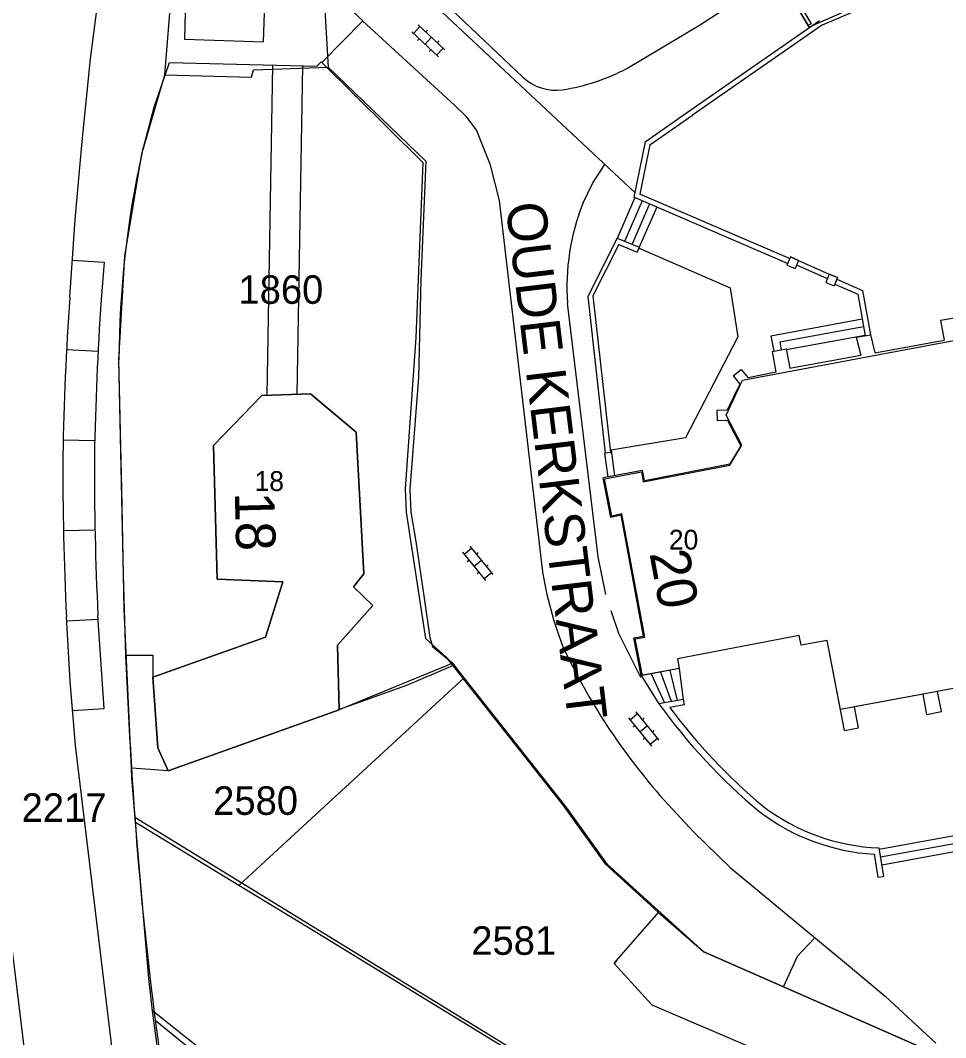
# Model space of a CAD drawing. Extents: x 148816 to 151297, y 399515 to 402500.
# Drawn here: x 150732 to 150790.3, y 400082.3 to 400146.4 of the extents above; entities that cross this region are included whole.
import ezdxf

# ---------------------------------------------------------------- set-up
doc = ezdxf.new("R2010")
doc.units = 0
for name, color, linetype in [('B01 Hoofdgebouw  [D] Norm', 7, 'Continuous'), ('B01 Hoofdgebouw  [T] Norm', 7, 'Continuous'), ('B01 hoofgebouw', 7, 'Continuous'), ('G01 perceelsgrens', 7, 'Continuous'), ('S02 Open verharding  Norm', 7, 'Continuous'), ('T01 Muur  [D] Gem', 7, 'Continuous'), ('T01 Muur  [T] Gem', 7, 'Continuous'), ('T04 Haag heg  [D] Gem', 7, 'Continuous'), ('V00 Kant verharding algemeen  [T] Norm', 7, 'Continuous'), ('V00 Kant verharding algemeen secundair  [D] Gem', 7, 'Continuous'), ('V00 Kant verharding algemeen secundair  [T] Gem', 7, 'Continuous'), ('V00 Kant verharding algemeen secundair  [T] Norm', 7, 'Continuous'), ('V06 Kant onverhard  [T] Gem', 7, 'Continuous'), ('Z01 perceelnummer', 7, 'Continuous'), ('Z02 huisnummer', 7, 'Continuous'), ('Z02 Huisnummer  [Tekst] Norm', 7, 'Continuous'), ('Z06 straatnaam', 7, 'Continuous')]:
    doc.layers.add(name, color=color, linetype=linetype)

msp = doc.modelspace()

# ---------------------------------------------------------------- linework, layer by layer
at = {"layer": 'B01 Hoofdgebouw  [D] Norm'}
for p, q in [((150769.424, 400086.979), (150769.59, 400087.17)), ((150769.424, 400086.979), (150771.802, 400084.366)), ((150771.802, 400084.366), (150777.939, 400081.744))]:
    msp.add_line(p, q, dxfattribs=at)
at = {"layer": 'B01 Hoofdgebouw  [T] Norm'}
for p, q in [((150779.481, 400149.81), (150781.659, 400146.099)), ((150779.666, 400149.921), (150781.846, 400146.209)), ((150774.201, 400140.755), (150782.379, 400146.416)), ((150781.846, 400146.209), (150781.659, 400146.099)), ((150782.557, 400146.138), (150774.357, 400140.461)), ((150771.377, 400138.773), (150774.2, 400140.754)), ((150771.675, 400138.579), (150774.357, 400140.461)), ((150771.377, 400138.773), (150770.664, 400135.284)), ((150771.675, 400138.579), (150771.041, 400135.481)), ((150780.357, 400131.103), (150770.664, 400135.284)), ((150780.487, 400131.407), (150771.041, 400135.481)), ((150769.617, 400132.708), (150767.754, 400129.027)), ((150769.617, 400132.708), (150771.003, 400132.129)), ((150769.722, 400132.301), (150768.082, 400129.062)), ((150769.722, 400132.301), (150770.874, 400131.82)), ((150771.003, 400132.129), (150770.876, 400131.819)), ((150780.537, 400131.518), (150780.319, 400131.002)), ((150780.537, 400131.518), (150781.055, 400131.299)), ((150780.319, 400131.002), (150780.837, 400130.783)), ((150781.055, 400131.299), (150780.837, 400130.783)), ((150782.986, 400130.432), (150782.77, 400129.911)), ((150782.986, 400130.432), (150783.513, 400130.217)), ((150783.512, 400130.214), (150783.296, 400129.693)), ((150782.773, 400129.91), (150783.3, 400129.695)), ((150783.337, 400129.803), (150784.792, 400129.16)), ((150783.471, 400130.105), (150785.086, 400129.392)), ((150767.754, 400129.027), (150768.858, 400119.147)), ((150768.082, 400129.062), (150769.186, 400119.183)), ((150784.792, 400129.16), (150785.256, 400126.55)), ((150785.086, 400129.392), (150785.58, 400126.608)), ((150784.695, 400126.45), (150785.581, 400126.612)), ((150784.695, 400126.45), (150784.972, 400125.314)), ((150785.581, 400126.612), (150785.859, 400125.476)), ((150779.377, 400125.56), (150780.265, 400125.726)), ((150780.265, 400125.726), (150780.494, 400124.496)), ((150785.859, 400125.476), (150790.237, 400126.276)), ((150779.377, 400125.56), (150779.623, 400124.243)), ((150780.494, 400124.496), (150784.972, 400125.314)), ((150776.929, 400124.013), (150777.441, 400124.412)), ((150777.441, 400124.412), (150777.877, 400123.89)), ((150777.441, 400124.412), (150777.746, 400124.047)), ((150776.943, 400123.996), (150777.355, 400123.503)), ((150779.623, 400124.243), (150777.877, 400123.89)), ((150777.355, 400123.503), (150776.552, 400121.859)), ((150744.16, 400119.62), (150747.2, 400122.77)), ((150747.2, 400122.77), (150750.26, 400122.89)), ((150750.26, 400122.89), (150753.14, 400120.47)), ((150776.552, 400121.859), (150775.898, 400121.839)), ((150775.898, 400121.839), (150775.909, 400121.192)), ((150776.572, 400121.212), (150775.918, 400121.192)), ((150776.572, 400121.212), (150777.401, 400119.614)), ((150753.14, 400120.47), (150753.64, 400111.54)), ((150744.39, 400111.21), (150744.16, 400119.62)), ((150777.401, 400119.614), (150776.707, 400118.464)), ((150769.186, 400119.183), (150768.858, 400119.147)), ((150771.204, 400118.053), (150768.728, 400117.583)), ((150771.327, 400117.415), (150771.204, 400118.053)), ((150771.327, 400117.415), (150776.707, 400118.464)), ((150769.215, 400115.097), (150768.728, 400117.583)), ((150769.854, 400115.227), (150769.215, 400115.097)), ((150771.268, 400107.606), (150769.854, 400115.227)), ((150753.64, 400111.54), (150752.99, 400110.71)), ((150748.53, 400111.03), (150744.39, 400111.21)), ((150747.44, 400107.54), (150748.53, 400111.03)), ((150752.99, 400110.71), (150754.2, 400109.54)), ((150754.2, 400109.54), (150751.98, 400107.03)), ((150740.33, 400105.02), (150747.44, 400107.54)), ((150770.667, 400107.496), (150771.268, 400107.606)), ((150771.131, 400105.117), (150770.667, 400107.496)), ((150781.08, 400107.65), (150773.41, 400106.18)), ((150781.21, 400107.03), (150781.08, 400107.65)), ((150782.85, 400107.33), (150781.21, 400107.03)), ((150783.946, 400101.665), (150782.85, 400107.33)), ((150751.98, 400107.03), (150752.07, 400102.96)), ((150773.41, 400106.18), (150773.52, 400105.56)), ((150773.52, 400105.56), (150771.131, 400105.117)), ((150740.64, 400100.56), (150740.33, 400105.02)), ((150793.934, 400104.894), (150789.814, 400104.128)), ((150788.9, 400103.958), (150784.574, 400103.154)), ((150789.149, 400102.671), (150788.9, 400103.958)), ((150790.062, 400102.848), (150789.814, 400104.128)), ((150773.772, 400103.623), (150772.248, 400103.34)), ((150773.835, 400103.278), (150772.926, 400103.109)), ((150773.772, 400103.623), (150773.835, 400103.278)), ((150752.07, 400102.96), (150741.29, 400099.12)), ((150784.829, 400101.835), (150784.574, 400103.154)), ((150789.149, 400102.671), (150790.062, 400102.848)), ((150783.946, 400101.665), (150784.829, 400101.835)), ((150741.29, 400099.12), (150740.64, 400100.56)), ((150786.114, 400094.258), (150786.406, 400092.46)), ((150785.823, 400093.862), (150786.06, 400092.403)), ((150786.06, 400092.403), (150786.406, 400092.46)), ((150769.59, 400087.17), (150772.21, 400090.19)), ((150772.21, 400090.19), (150775.08, 400087.7)), ((150775.08, 400087.7), (150789.28, 400081.46))]:
    msp.add_line(p, q, dxfattribs=at)
for points in [[(150782.557, 400146.138), (150810.459, 400158.039)], [(150781.055, 400131.299), (150780.537, 400131.518), (150780.319, 400131.002)], [(150783.513, 400130.217), (150782.986, 400130.432), (150782.77, 400129.911)], [(150790.891, 400127.66), (150790.003, 400127.5), (150790.237, 400126.276)]]:
    msp.add_lwpolyline(points, dxfattribs=at)
for centre, radius, start, end in [((150802.479, 400125.163), 37.285, 215.82443, 230.0747), ((150802.479, 400125.163), 36.875, 216.73216, 230.0747), ((150786.596, 400107.057), 12.808, 232.50247, 267.84324), ((150786.596, 400107.057), 13.218, 232.50247, 266.64952)]:
    msp.add_arc(centre, radius, start, end, dxfattribs=at)
at = {"layer": 'B01 hoofgebouw'}
for points in [[(150809.58, 400107.8), (150783.69, 400102.99), (150782.85, 400107.33), (150781.21, 400107.03), (150781.08, 400107.65), (150773.41, 400106.18), (150773.52, 400105.56), (150771.2, 400105.13), (150770.75, 400107.44), (150771.35, 400107.55), (150769.91, 400115.31), (150769.27, 400115.18), (150768.81, 400117.53), (150771.15, 400117.97), (150771.26, 400117.33), (150776.71, 400118.39), (150777.47, 400119.65), (150776.49, 400121.54), (150777.52, 400123.75), (150805.63, 400129.02)], [(150740.33, 400105.02), (150740.64, 400100.56), (150741.29, 400099.12), (150752.07, 400102.96), (150751.98, 400107.03), (150754.2, 400109.54), (150752.99, 400110.71), (150753.64, 400111.54), (150753.14, 400120.47), (150750.26, 400122.89), (150747.2, 400122.77), (150744.16, 400119.62), (150744.39, 400111.21), (150748.53, 400111.03), (150747.44, 400107.54), (150740.33, 400105.02)], [(150769.59, 400087.17), (150772.21, 400090.19), (150775.08, 400087.7), (150789.28, 400081.46), (150785.09, 400071.65), (150783.01, 400072.54), (150782.88, 400072.25), (150782.51, 400072.41)], [(150769.59, 400087.17), (150769.424, 400086.979), (150771.802, 400084.366), (150777.939, 400081.744), (150775.396, 400075.791), (150782.634, 400072.699), (150782.51, 400072.41)]]:
    msp.add_lwpolyline(points, dxfattribs=at)
at = {"layer": 'G01 perceelsgrens'}
for points in [[(150767.934, 400169.47), (150764.433, 400166.197), (150760.687, 400162.651), (150756.638, 400159.308), (150750.701, 400155.023), (150751.393, 400143.483)], [(150804.723, 400158.191), (150797.974, 400157.599), (150800.269, 400154.171), (150781.715, 400146.001), (150779.48, 400149.81), (150776.22, 400155.36), (150767.934, 400169.47)], [(150741.085, 400143.002), (150743.038, 400167.147)], [(150738.986, 400099.276), (150738.525, 400109.314), (150738.364, 400116.882), (150738.19, 400125.02), (150738.563, 400131.553), (150739.63, 400138.008), (150741.085, 400143.002)], [(150741.085, 400143.002), (150746.551, 400142.845), (150746.675, 400143.317), (150751.393, 400143.483)], [(150751.393, 400143.483), (150757.542, 400137.549)], [(150757.542, 400137.549), (150757.233, 400130.065), (150757.081, 400123.911), (150756.537, 400116.869), (150756.601, 400115.433)], [(150756.601, 400115.433), (150756.914, 400113.579)], [(150756.914, 400113.579), (150757.429, 400109.992), (150757.791, 400107.512), (150757.974, 400106.948), (150759.244, 400105.894)], [(150759.244, 400105.894), (150752.07, 400102.96), (150741.29, 400099.12), (150738.986, 400099.276)], [(150759.965, 400104.982), (150759.244, 400105.894)], [(150758.957, 400104.052), (150759.965, 400104.982)], [(150766.441, 400096.791), (150759.965, 400104.982)], [(150758.957, 400104.052), (150754.353, 400099.808)], [(150754.353, 400099.808), (150747.935, 400093.895)], [(150739.237, 400095.851), (150738.996, 400098.681), (150738.986, 400099.276)], [(150789.28, 400081.46), (150775.08, 400087.7), (150774.648, 400088.075), (150769.003, 400093.212), (150766.441, 400096.791)], [(150740.314, 400083.996), (150740.072, 400086.032), (150739.237, 400095.851)], [(150745.754, 400091.886), (150739.237, 400095.851)], [(150747.935, 400093.895), (150745.754, 400091.886)], [(150784.127, 400069.698), (150777.284, 400073.239), (150769.999, 400076.784), (150763.301, 400081.163), (150750.554, 400088.966), (150745.754, 400091.886)], [(150777.774, 400056.917), (150768.669, 400061.766), (150766.94, 400062.708), (150766.521, 400063.555), (150765.736, 400062.798), (150759.696, 400068.569), (150740.314, 400083.996)], [(150740.799, 400080.231), (150740.314, 400083.996)]]:
    msp.add_lwpolyline(points, dxfattribs=at)
at = {"layer": 'S02 Open verharding  Norm'}
for p, q in [((150756.655, 400145.708), (150758.333, 400144.136)), ((150756.764, 400145.606), (150757.174, 400146.044)), ((150757.065, 400146.146), (150758.743, 400144.574)), ((150757.642, 400145.811), (150757.539, 400145.702)), ((150757.129, 400145.264), (150757.026, 400145.154)), ((150757.904, 400145.36), (150757.494, 400144.922)), ((150758.372, 400145.128), (150758.269, 400145.018)), ((150757.859, 400144.58), (150757.756, 400144.471)), ((150758.224, 400144.238), (150758.634, 400144.676)), ((150759.86, 400112.9), (150761.312, 400111.117)), ((150759.955, 400112.784), (150760.42, 400113.163)), ((150760.326, 400113.279), (150761.778, 400111.496)), ((150760.852, 400112.87), (150760.736, 400112.775)), ((150760.271, 400112.396), (150760.154, 400112.302)), ((150761.052, 400112.387), (150760.586, 400112.009)), ((150760.902, 400111.621), (150760.786, 400111.526)), ((150761.218, 400111.233), (150761.683, 400111.612)), ((150761.484, 400112.094), (150761.367, 400112)), ((150770.425, 400102.342), (150770.89, 400102.721)), ((150770.796, 400102.837), (150772.248, 400101.054)), ((150770.33, 400102.458), (150771.782, 400100.675)), ((150770.741, 400101.954), (150770.624, 400101.86)), ((150771.522, 400101.945), (150771.056, 400101.567)), ((150771.322, 400102.428), (150771.206, 400102.333)), ((150771.954, 400101.652), (150771.837, 400101.558)), ((150771.372, 400101.179), (150771.256, 400101.084)), ((150771.688, 400100.791), (150772.153, 400101.17))]:
    msp.add_line(p, q, dxfattribs=at)
at = {"layer": 'T01 Muur  [D] Gem'}
for p, q in [((150750.948, 400143.823), (150750.67, 400143.54)), ((150750.948, 400143.823), (150757.346, 400137.458)), ((150757.346, 400137.458), (150756.913, 400126.44)), ((150756.913, 400126.44), (150756.246, 400116.894)), ((150756.246, 400116.894), (150756.303, 400115.422)), ((150756.303, 400115.422), (150757.533, 400107.457)), ((150757.533, 400107.457), (150758.807, 400106.294)), ((150758.807, 400106.294), (150766.214, 400096.934)), ((150766.214, 400096.934), (150768.846, 400093.264)), ((150768.846, 400093.264), (150772.21, 400090.19))]:
    msp.add_line(p, q, dxfattribs=at)
at = {"layer": 'T01 Muur  [T] Gem'}
for p, q in [((150740.415, 400140.95), (150741.37, 400143.78)), ((150741.37, 400143.78), (150750.67, 400143.54)), ((150739.63, 400138.01), (150740.415, 400140.95)), ((150738.48, 400111.47), (150738.19, 400125.02)), ((150738.62, 400106.405), (150738.48, 400111.47))]:
    msp.add_line(p, q, dxfattribs=at)
msp.add_arc((150799.577, 400124.79), 61.387, 167.56348, 179.78518, dxfattribs=at)
at = {"layer": 'T04 Haag heg  [D] Gem'}
for p, q in [((150753.24, 400152.753), (150763.662, 400142.851)), ((150774.802, 400146.136), (150776.727, 400147.362)), ((150770.219, 400143.401), (150774.802, 400146.136)), ((150738.62, 400106.405), (150740.321, 400106.412)), ((150740.321, 400106.412), (150740.33, 400105.02)), ((150756.352, 400104.507), (150759.238, 400105.749)), ((150751.992, 400102.966), (150756.352, 400104.507)), ((150739.188, 400096.202), (150769.603, 400077.556)), ((150740.475, 400083.396), (150761.903, 400066.087))]:
    msp.add_line(p, q, dxfattribs=at)
for centre, radius, start, end in [((150764.342, 400154.349), 12.426, 278.45523, 298.22632), ((150765.728, 400145.026), 3, 226.46455, 278.45523)]:
    msp.add_arc(centre, radius, start, end, dxfattribs=at)
at = {"layer": 'V00 Kant verharding algemeen  [T] Norm'}
for p, q in [((150770.725, 400135.584), (150751.3, 400153.76)), ((150753.565, 400146.392), (150750.99, 400143.781)), ((150753.553, 400146.4), (150759.35, 400141.09)), ((150747.882, 400143.612), (150747.515, 400122.782)), ((150749.772, 400143.563), (150749.407, 400122.857)), ((150759.35, 400141.09), (150760.075, 400140.395)), ((150760.075, 400140.395), (150760.74, 400139.49)), ((150760.74, 400139.49), (150761.59, 400137.39)), ((150761.59, 400137.39), (150762.17, 400135.08)), ((150762.17, 400135.08), (150764.88, 400111.84)), ((150770.731, 400135.256), (150769.606, 400132.683)), ((150771.194, 400135.053), (150770.069, 400132.48)), ((150771.652, 400134.853), (150770.527, 400132.28)), ((150772.11, 400134.652), (150770.985, 400132.079)), ((150770.992, 400132.076), (150776.734, 400129.565)), ((150780.932, 400131.025), (150782.863, 400130.158)), ((150781.055, 400131.299), (150782.986, 400130.432)), ((150776.734, 400129.565), (150777.215, 400126.474)), ((150779.302, 400126.549), (150785.068, 400127.605)), ((150779.878, 400126.163), (150785.154, 400127.125)), ((150777.215, 400126.474), (150773.929, 400120.115)), ((150779.302, 400126.549), (150779.491, 400125.581)), ((150780.274, 400125.678), (150785.252, 400126.586)), ((150779.878, 400126.163), (150779.954, 400125.668)), ((150773.929, 400120.115), (150769.243, 400119.324)), ((150769.243, 400119.324), (150769.452, 400117.72)), ((150768.815, 400119.141), (150768.858, 400119.147)), ((150768.815, 400119.141), (150769.012, 400117.637)), ((150769.186, 400119.183), (150769.258, 400119.187)), ((150738.9, 400100.85), (150738.62, 400106.405)), ((150771.131, 400105.117), (150772.248, 400103.34)), ((150771.748, 400105.231), (150772.59, 400103.404)), ((150772.338, 400105.341), (150773.021, 400103.504)), ((150772.929, 400105.45), (150773.398, 400103.553)), ((150773.52, 400105.56), (150773.772, 400103.623)), ((150772.31, 400097.57), (150774.42, 400095.27)), ((150786.13, 400094.184), (150793.857, 400095.582)), ((150774.42, 400095.27), (150776.74, 400093.02)), ((150786.219, 400093.692), (150793.946, 400095.09)), ((150786.308, 400093.2), (150794.035, 400094.598)), ((150776.74, 400093.02), (150784.2, 400086.85)), ((150784.2, 400086.85), (150786.52, 400084.92)), ((150786.52, 400084.92), (150789.7, 400081.95))]:
    msp.add_line(p, q, dxfattribs=at)
for points in [[(150735.87, 400138.79), (150736.397, 400144.011), (150736.944, 400148.224), (150737.133, 400149.204)], [(150735.086, 400128.973), (150735.434, 400133.885), (150735.87, 400138.79)], [(150735.452, 400100.711), (150735.115, 400104.76), (150734.877, 400108.817)], [(150738.378, 400076.528), (150735.452, 400100.711)], [(150733.532, 400070.82), (150730.248, 400097.64)]]:
    msp.add_lwpolyline(points, dxfattribs=at)
for centre, radius, start, end in [((150929.496, 400115.521), 194.875, 176.04169, 178.9802), ((150923.514, 400118.078), 188.864, 179.72364, 182.81066), ((150786.93, 400115.127), 22.293, 188.47992, 201.93409), ((150802.915, 400124.268), 40.613, 205.47439, 221.09978), ((150967.826, 400112.718), 229.234, 182.96764, 189.1665)]:
    msp.add_arc(centre, radius, start, end, dxfattribs=at)
at = {"layer": 'V00 Kant verharding algemeen secundair  [D] Gem'}
for p, q in [((150736.872, 400125.549), (150734.885, 400125.653)), ((150736.648, 400119.919), (150734.672, 400119.964)), ((150736.677, 400114.289), (150734.689, 400114.249)), ((150736.877, 400108.659), (150734.893, 400108.543))]:
    msp.add_line(p, q, dxfattribs=at)
at = {"layer": 'V00 Kant verharding algemeen secundair  [T] Gem'}
for p, q in [((150768.075, 400136.19), (150768.84, 400137.35)), ((150767.45, 400134.88), (150768.075, 400136.19)), ((150768.42, 400112.6), (150766.48, 400128.6)), ((150768.89, 400110.24), (150768.42, 400112.6)), ((150769.71, 400107.78), (150769.234, 400109.208)), ((150771.11, 400105.01), (150769.71, 400107.78))]:
    msp.add_line(p, q, dxfattribs=at)
msp.add_arc((150780.643, 400129.627), 14.201, 158.2908, 184.14831, dxfattribs=at)
at = {"layer": 'V00 Kant verharding algemeen secundair  [T] Norm'}
for points in [[(150753.565, 400146.392), (150747.8, 400151.814), (150742.5, 400152.062), (150742.317, 400145.238), (150747.305, 400145.075), (150747.537, 400151.806)], [(150735.252, 400131.321), (150737.247, 400131.18), (150737.071, 400128.836)], [(150735.267, 400102.93), (150737.264, 400103.047), (150736.864, 400108.915)]]:
    msp.add_lwpolyline(points, dxfattribs=at)
for centre, radius, start, end in [((150929.496, 400115.521), 192.886, 176.04169, 178.9802), ((150923.035, 400118.067), 186.396, 179.7276, 182.81461)]:
    msp.add_arc(centre, radius, start, end, dxfattribs=at)
at = {"layer": 'V06 Kant onverhard  [T] Gem'}
for p, q in [((150782.041, 400088.555), (150780.97, 400087.401)), ((150780.97, 400087.401), (150780.097, 400085.516))]:
    msp.add_line(p, q, dxfattribs=at)

# ---------------------------------------------------------------- texts
at = {"layer": 'Z01 perceelnummer'}
for s, p in [('1860', (150745.725, 400128.558)), ('2580', (150744.13, 400096.341)), ('2217', (150732.049, 400095.897)), ('2581', (150760.409, 400087.517))]:
    msp.add_text(s, height=1.8, dxfattribs=at).set_placement(p)
at = {"layer": 'Z02 huisnummer'}
for s, rotation, p in [('18', 271.54661, (150745.491, 400116.663)), ('20', 280.48939, (150771.64, 400112.839))]:
    msp.add_text(s, height=2.5, rotation=rotation, dxfattribs=at).set_placement(p)
at = {"layer": 'Z02 Huisnummer  [Tekst] Norm'}
for s, p in [('18', (150746.74, 400116.76)), ('20', (150772.87, 400113.065))]:
    msp.add_text(s, height=1.25, dxfattribs=at).set_placement(p)
at = {"layer": 'Z06 straatnaam'}
msp.add_text('OUDE KERKSTRAAT', height=2.5, rotation=276.89055, dxfattribs=at).set_placement((150762.577, 400134.836))

doc.saveas('drawing.dxf')
